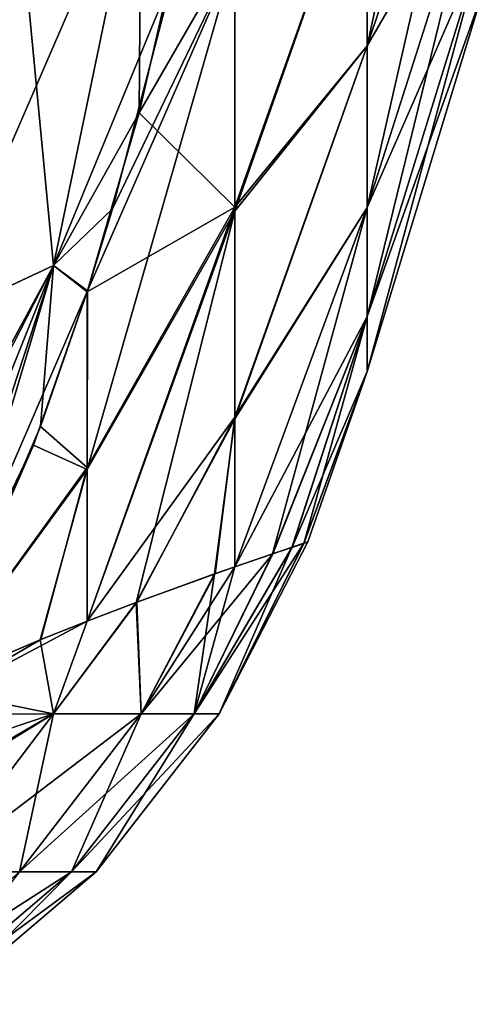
# Model space of a CAD drawing. Header units: millimetres. Extents: x -168 to 168, y -6 to 84.
# Tile 627 of 656: x 167.234 to 167.7, y 51.346 to 52.339. Entities that reach past the tile are written whole.
import ezdxf

# ---------------------------------------------------------------- set-up
doc = ezdxf.new("R2010")
doc.units = ezdxf.units.MM
doc.header["$LTSCALE"] = 65.185185
for name, color, linetype in [('655', 7, 'CONTINUOUS'), ('656', 7, 'CONTINUOUS'), ('657', 7, 'CONTINUOUS'), ('667', 7, 'CONTINUOUS'), ('757', 7, 'CONTINUOUS'), ('758', 7, 'CONTINUOUS'), ('759', 7, 'CONTINUOUS'), ('769', 7, 'CONTINUOUS')]:
    doc.layers.add(name, color=color, linetype=linetype)

msp = doc.modelspace()

# ---------------------------------------------------------------- linework, layer by layer
at = {"layer": '655', "linetype": 'CONTINUOUS'}
for points in [[(167.50825, 51.80659, 104.4844), (167.52025, 51.81062, 104.74074), (167.40945, 51.63869, 104.27162), (167.50825, 51.80659, 104.4844)], [(167.40945, 51.63869, 104.27162), (167.52025, 51.81062, 104.74074), (167.43467, 51.63869, 104.75738), (167.40945, 51.63869, 104.27162)], [(167.52426, 51.81196, 105.0023), (167.5201, 51.81057, 105.26387), (167.43467, 51.63869, 105.2426), (167.52426, 51.81196, 105.0023)], [(167.52025, 51.81062, 104.74074), (167.52426, 51.81196, 105.0023), (167.43467, 51.63869, 104.75738), (167.52025, 51.81062, 104.74074)], [(167.43467, 51.63869, 104.75738), (167.52426, 51.81196, 105.0023), (167.43467, 51.63869, 105.2426), (167.43467, 51.63869, 104.75738)], [(167.5201, 51.81057, 105.26387), (167.50797, 51.8065, 105.52006), (167.43467, 51.63869, 105.2426), (167.5201, 51.81057, 105.26387)], [(167.45046, 51.78683, 103.91398), (167.48886, 51.80004, 104.23814), (167.35624, 51.63869, 103.78408), (167.45046, 51.78683, 103.91398)], [(167.35624, 51.63869, 103.78408), (167.48886, 51.80004, 104.23814), (167.40945, 51.63869, 104.27162), (167.35624, 51.63869, 103.78408)], [(167.48886, 51.80004, 104.23814), (167.50825, 51.80659, 104.4844), (167.40945, 51.63869, 104.27162), (167.48886, 51.80004, 104.23814)], [(167.43467, 51.63869, 105.2426), (167.50797, 51.8065, 105.52006), (167.40946, 51.63869, 105.72837), (167.43467, 51.63869, 105.2426)], [(167.50797, 51.8065, 105.52006), (167.48845, 51.7999, 105.76619), (167.40946, 51.63869, 105.72837), (167.50797, 51.8065, 105.52006)], [(167.48845, 51.7999, 105.76619), (167.45047, 51.78684, 106.08596), (167.40946, 51.63869, 105.72837), (167.48845, 51.7999, 105.76619)], [(167.43021, 51.77974, 106.2177), (167.35101, 51.75097, 106.60842), (167.35624, 51.63869, 106.21591), (167.43021, 51.77974, 106.2177)], [(167.35167, 51.75122, 103.39427), (167.43083, 51.77995, 103.78605), (167.35624, 51.63869, 103.78408), (167.35167, 51.75122, 103.39427)], [(167.43083, 51.77995, 103.78605), (167.45046, 51.78683, 103.91398), (167.35624, 51.63869, 103.78408), (167.43083, 51.77995, 103.78605)], [(167.40946, 51.63869, 105.72837), (167.43021, 51.77974, 106.2177), (167.35624, 51.63869, 106.21591), (167.40946, 51.63869, 105.72837)], [(167.45047, 51.78684, 106.08596), (167.43021, 51.77974, 106.2177), (167.40946, 51.63869, 105.72837), (167.45047, 51.78684, 106.08596)], [(167.30157, 51.73206, 103.20814), (167.35167, 51.75122, 103.39427), (167.26787, 51.63869, 103.29261), (167.30157, 51.73206, 103.20814)], [(167.26787, 51.63869, 103.29261), (167.35167, 51.75122, 103.39427), (167.35624, 51.63869, 103.78408), (167.26787, 51.63869, 103.29261)], [(167.35101, 51.75097, 106.60842), (167.30156, 51.73206, 106.79189), (167.26787, 51.63869, 106.70739), (167.35101, 51.75097, 106.60842)], [(167.35624, 51.63869, 106.21591), (167.35101, 51.75097, 106.60842), (167.26787, 51.63869, 106.70739), (167.35624, 51.63869, 106.21591)], [(167.25482, 51.71346, 103.06222), (167.30157, 51.73206, 103.20814), (167.12531, 51.6384, 102.79089), (167.25482, 51.71346, 103.06222)], [(167.12531, 51.6384, 102.79089), (167.30157, 51.73206, 103.20814), (167.26787, 51.63869, 103.29261), (167.12531, 51.6384, 102.79089)], [(167.30156, 51.73206, 106.79189), (167.25429, 51.71323, 106.93928), (167.26787, 51.63869, 106.70739), (167.30156, 51.73206, 106.79189)], [(167.14024, 51.66453, 102.78559), (167.25482, 51.71346, 103.06222), (167.12531, 51.6384, 102.79089), (167.14024, 51.66453, 102.78559)], [(167.25429, 51.71323, 106.93928), (167.14024, 51.66453, 107.21441), (167.26787, 51.63869, 106.70739), (167.25429, 51.71323, 106.93928)], [(167.26787, 51.63869, 106.70739), (167.14024, 51.66453, 107.21441), (167.12531, 51.63838, 107.20905), (167.26787, 51.63869, 106.70739)], [(167.26787, 51.63869, 103.29261), (167.14686, 51.47932, 103.3196), (167.00876, 51.47924, 102.83284), (167.26787, 51.63869, 103.29261)], [(167.26787, 51.63869, 103.29261), (167.00876, 51.47924, 102.83284), (167.02441, 51.49708, 102.82723), (167.26787, 51.63869, 103.29261)], [(167.26787, 51.63869, 103.29261), (167.02441, 51.49708, 102.82723), (167.08635, 51.57753, 102.80489), (167.26787, 51.63869, 103.29261)], [(167.12531, 51.6384, 102.79089), (167.26787, 51.63869, 103.29261), (167.08635, 51.57753, 102.80489), (167.12531, 51.6384, 102.79089)], [(167.26787, 51.63869, 106.70739), (167.12531, 51.63838, 107.20905), (167.14687, 51.47932, 106.6804), (167.26787, 51.63869, 106.70739)], [(167.35624, 51.63869, 103.78408), (167.23348, 51.47932, 103.80141), (167.14686, 51.47932, 103.3196), (167.35624, 51.63869, 103.78408)], [(167.26787, 51.63869, 103.29261), (167.35624, 51.63869, 103.78408), (167.14686, 51.47932, 103.3196), (167.26787, 51.63869, 103.29261)], [(167.26787, 51.63869, 106.70739), (167.14687, 51.47932, 106.6804), (167.23348, 51.47932, 106.19858), (167.26787, 51.63869, 106.70739)], [(167.35624, 51.63869, 103.78408), (167.40945, 51.63869, 104.27162), (167.23348, 51.47932, 103.80141), (167.35624, 51.63869, 103.78408)], [(167.40945, 51.63869, 104.27162), (167.28586, 51.47932, 104.2814), (167.23348, 51.47932, 103.80141), (167.40945, 51.63869, 104.27162)], [(167.35624, 51.63869, 106.21591), (167.26787, 51.63869, 106.70739), (167.23348, 51.47932, 106.19858), (167.35624, 51.63869, 106.21591)], [(167.35624, 51.63869, 106.21591), (167.23348, 51.47932, 106.19858), (167.28586, 51.47932, 105.71859), (167.35624, 51.63869, 106.21591)], [(167.40945, 51.63869, 104.27162), (167.43467, 51.63869, 104.75738), (167.28586, 51.47932, 104.2814), (167.40945, 51.63869, 104.27162)], [(167.43467, 51.63869, 104.75738), (167.31073, 51.47932, 104.76055), (167.28586, 51.47932, 104.2814), (167.43467, 51.63869, 104.75738)], [(167.40946, 51.63869, 105.72837), (167.35624, 51.63869, 106.21591), (167.28586, 51.47932, 105.71859), (167.40946, 51.63869, 105.72837)], [(167.40946, 51.63869, 105.72837), (167.28586, 51.47932, 105.71859), (167.31073, 51.47932, 105.23944), (167.40946, 51.63869, 105.72837)], [(167.43467, 51.63869, 104.75738), (167.43467, 51.63869, 105.2426), (167.31073, 51.47932, 104.76055), (167.43467, 51.63869, 104.75738)], [(167.43467, 51.63869, 105.2426), (167.40946, 51.63869, 105.72837), (167.31073, 51.47932, 105.23944), (167.43467, 51.63869, 105.2426)], [(167.43467, 51.63869, 105.2426), (167.31073, 51.47932, 105.23944), (167.31073, 51.47932, 104.76055), (167.43467, 51.63869, 105.2426)], [(167.28586, 51.47932, 104.2814), (167.07801, 51.34565, 103.82337), (167.23348, 51.47932, 103.80141), (167.28586, 51.47932, 104.2814)], [(167.12934, 51.34565, 104.29378), (167.07801, 51.34565, 103.82337), (167.28586, 51.47932, 104.2814), (167.12934, 51.34565, 104.29378)], [(167.23348, 51.47932, 106.19858), (167.12934, 51.34565, 105.70621), (167.28586, 51.47932, 105.71859), (167.23348, 51.47932, 106.19858)], [(167.12934, 51.34565, 105.70621), (167.15377, 51.34565, 105.23543), (167.28586, 51.47932, 105.71859), (167.12934, 51.34565, 105.70621)], [(167.31073, 51.47932, 104.76055), (167.12934, 51.34565, 104.29378), (167.28586, 51.47932, 104.2814), (167.31073, 51.47932, 104.76055)], [(167.15377, 51.34565, 104.76456), (167.12934, 51.34565, 104.29378), (167.31073, 51.47932, 104.76055), (167.15377, 51.34565, 104.76456)], [(167.28586, 51.47932, 105.71859), (167.15377, 51.34565, 105.23543), (167.31073, 51.47932, 105.23944), (167.28586, 51.47932, 105.71859)], [(167.15377, 51.34565, 105.23543), (167.15377, 51.34565, 104.76456), (167.31073, 51.47932, 105.23944), (167.15377, 51.34565, 105.23543)], [(167.31073, 51.47932, 105.23944), (167.15377, 51.34565, 104.76456), (167.31073, 51.47932, 104.76055), (167.31073, 51.47932, 105.23944)]]:
    msp.add_3dface(points, dxfattribs=at)
at = {"layer": '656', "linetype": 'CONTINUOUS'}
for points in [[(167.58405, 52.52541, 106.88773), (167.58405, 52.31227, 106.50003), (167.70014, 52.84794, 106.68305), (167.58405, 52.52541, 106.88773)], [(167.70014, 52.84794, 106.68305), (167.58405, 52.31227, 106.50003), (167.70014, 52.65791, 106.33738), (167.70014, 52.84794, 106.68305)], [(167.70014, 52.65791, 106.33738), (167.58405, 52.1494, 106.08867), (167.70014, 52.51271, 105.97063), (167.70014, 52.65791, 106.33738)], [(167.58405, 52.31227, 106.50003), (167.58405, 52.1494, 106.08867), (167.70014, 52.65791, 106.33738), (167.58405, 52.31227, 106.50003)], [(167.58405, 52.31227, 103.49997), (167.58405, 52.52541, 103.11227), (167.70014, 52.65791, 103.66262), (167.58405, 52.31227, 103.49997)], [(167.70014, 52.51271, 104.02937), (167.58405, 52.31227, 103.49997), (167.70014, 52.65791, 103.66262), (167.70014, 52.51271, 104.02937)], [(167.42087, 52.53616, 102.41143), (167.45047, 52.41209, 102.6693), (167.35417, 52.24474, 102.5515), (167.42087, 52.53616, 102.41143)], [(167.45047, 52.14975, 103.06527), (167.45047, 52.41209, 102.6693), (167.58405, 52.52541, 103.11227), (167.45047, 52.14975, 103.06527)], [(167.58405, 52.31227, 103.49997), (167.45047, 52.14975, 103.06527), (167.58405, 52.52541, 103.11227), (167.58405, 52.31227, 103.49997)], [(167.45047, 52.4046, 107.32075), (167.45047, 52.14556, 106.92745), (167.58405, 52.52541, 106.88773), (167.45047, 52.4046, 107.32075)], [(167.58405, 52.52541, 106.88773), (167.45047, 52.14556, 106.92745), (167.58405, 52.31227, 106.50003), (167.58405, 52.52541, 106.88773)], [(167.70014, 52.51271, 105.97063), (167.58405, 52.03938, 105.66015), (167.70014, 52.41461, 105.58857), (167.70014, 52.51271, 105.97063)], [(167.58405, 52.1494, 106.08867), (167.58405, 52.03938, 105.66015), (167.70014, 52.51271, 105.97063), (167.58405, 52.1494, 106.08867)], [(167.58405, 52.1494, 103.91133), (167.58405, 52.31227, 103.49997), (167.70014, 52.51271, 104.02937), (167.58405, 52.1494, 103.91133)], [(167.70014, 52.41461, 104.41143), (167.58405, 52.1494, 103.91133), (167.70014, 52.51271, 104.02937), (167.70014, 52.41461, 104.41143)], [(167.70014, 52.36517, 104.80277), (167.58405, 52.03938, 104.33985), (167.70014, 52.41461, 104.41143), (167.70014, 52.36517, 104.80277)], [(167.58405, 52.03938, 104.33985), (167.58405, 52.1494, 103.91133), (167.70014, 52.41461, 104.41143), (167.58405, 52.03938, 104.33985)], [(167.70014, 52.41461, 105.58857), (167.58405, 51.98393, 105.22121), (167.70014, 52.36517, 105.19723), (167.70014, 52.41461, 105.58857)], [(167.58405, 52.03938, 105.66015), (167.58405, 51.98393, 105.22121), (167.70014, 52.41461, 105.58857), (167.58405, 52.03938, 105.66015)], [(167.45047, 52.14556, 106.92745), (167.45047, 52.4046, 107.32075), (167.30155, 51.88512, 107.08348), (167.45047, 52.14556, 106.92745)], [(167.45047, 52.4046, 107.32075), (167.30194, 52.06529, 107.36752), (167.30155, 51.88512, 107.08348), (167.45047, 52.4046, 107.32075)], [(167.30194, 52.06529, 107.36752), (167.45047, 52.4046, 107.32075), (167.32722, 52.14807, 107.40431), (167.30194, 52.06529, 107.36752)], [(167.32722, 52.14807, 107.40431), (167.45047, 52.4046, 107.32075), (167.38929, 52.38639, 107.51491), (167.32722, 52.14807, 107.40431)], [(167.45047, 52.41209, 102.6693), (167.45047, 52.14975, 103.06527), (167.35417, 52.24474, 102.5515), (167.45047, 52.41209, 102.6693)], [(167.70014, 52.36517, 105.19723), (167.58405, 51.98393, 104.77879), (167.70014, 52.36517, 104.80277), (167.70014, 52.36517, 105.19723)], [(167.58405, 51.98393, 104.77879), (167.58405, 52.03938, 104.33985), (167.70014, 52.36517, 104.80277), (167.58405, 51.98393, 104.77879)], [(167.58405, 51.98393, 105.22121), (167.58405, 51.98393, 104.77879), (167.70014, 52.36517, 105.19723), (167.58405, 51.98393, 105.22121)], [(167.45047, 51.93791, 103.4904), (167.45047, 52.14975, 103.06527), (167.58405, 52.31227, 103.49997), (167.45047, 51.93791, 103.4904)], [(167.58405, 52.1494, 103.91133), (167.45047, 51.93791, 103.4904), (167.58405, 52.31227, 103.49997), (167.58405, 52.1494, 103.91133)], [(167.45047, 52.14556, 106.92745), (167.45047, 51.93622, 106.50559), (167.58405, 52.31227, 106.50003), (167.45047, 52.14556, 106.92745)], [(167.58405, 52.31227, 106.50003), (167.45047, 51.93622, 106.50559), (167.58405, 52.1494, 106.08867), (167.58405, 52.31227, 106.50003)], [(167.35417, 52.24474, 102.5515), (167.45047, 52.14975, 103.06527), (167.30159, 52.0643, 102.63278), (167.35417, 52.24474, 102.5515)], [(167.30159, 52.0643, 102.63278), (167.45047, 52.14975, 103.06527), (167.30155, 51.88706, 102.91316), (167.30159, 52.0643, 102.63278)], [(167.45047, 52.14975, 103.06527), (167.30157, 51.73206, 103.20814), (167.30155, 51.88706, 102.91316), (167.45047, 52.14975, 103.06527)], [(167.30157, 51.73206, 103.20814), (167.45047, 52.14975, 103.06527), (167.45047, 51.93791, 103.4904), (167.30157, 51.73206, 103.20814)], [(167.58405, 52.03938, 104.33985), (167.45046, 51.78683, 103.91398), (167.58405, 52.1494, 103.91133), (167.58405, 52.03938, 104.33985)], [(167.45046, 51.78683, 103.91398), (167.45047, 51.93791, 103.4904), (167.58405, 52.1494, 103.91133), (167.45046, 51.78683, 103.91398)], [(167.45047, 51.78684, 106.08596), (167.48845, 51.7999, 105.76619), (167.58405, 52.1494, 106.08867), (167.45047, 51.78684, 106.08596)], [(167.45047, 51.93622, 106.50559), (167.45047, 51.78684, 106.08596), (167.58405, 52.1494, 106.08867), (167.45047, 51.93622, 106.50559)], [(167.58405, 52.1494, 106.08867), (167.48845, 51.7999, 105.76619), (167.58405, 52.03938, 105.66015), (167.58405, 52.1494, 106.08867)], [(167.30156, 51.73206, 106.79189), (167.45047, 52.14556, 106.92745), (167.30155, 51.88512, 107.08348), (167.30156, 51.73206, 106.79189)], [(167.30156, 51.73206, 106.79189), (167.35101, 51.75097, 106.60842), (167.45047, 52.14556, 106.92745), (167.30156, 51.73206, 106.79189)], [(167.35101, 51.75097, 106.60842), (167.45047, 51.93622, 106.50559), (167.45047, 52.14556, 106.92745), (167.35101, 51.75097, 106.60842)], [(167.30194, 52.06529, 107.36752), (167.24768, 51.9095, 107.30266), (167.30155, 51.88512, 107.08348), (167.30194, 52.06529, 107.36752)], [(167.30159, 52.0643, 102.63278), (167.30155, 51.88706, 102.91316), (167.25461, 51.92846, 102.68923), (167.30159, 52.0643, 102.63278)], [(167.48886, 51.80004, 104.23814), (167.45046, 51.78683, 103.91398), (167.58405, 52.03938, 104.33985), (167.48886, 51.80004, 104.23814)], [(167.48845, 51.7999, 105.76619), (167.50797, 51.8065, 105.52006), (167.58405, 52.03938, 105.66015), (167.48845, 51.7999, 105.76619)], [(167.50825, 51.80659, 104.4844), (167.48886, 51.80004, 104.23814), (167.58405, 52.03938, 104.33985), (167.50825, 51.80659, 104.4844)], [(167.50797, 51.8065, 105.52006), (167.5201, 51.81057, 105.26387), (167.58405, 52.03938, 105.66015), (167.50797, 51.8065, 105.52006)], [(167.58405, 51.98393, 104.77879), (167.50825, 51.80659, 104.4844), (167.58405, 52.03938, 104.33985), (167.58405, 51.98393, 104.77879)], [(167.58405, 52.03938, 105.66015), (167.5201, 51.81057, 105.26387), (167.58405, 51.98393, 105.22121), (167.58405, 52.03938, 105.66015)], [(167.52025, 51.81062, 104.74074), (167.50825, 51.80659, 104.4844), (167.58405, 51.98393, 104.77879), (167.52025, 51.81062, 104.74074)], [(167.5201, 51.81057, 105.26387), (167.52426, 51.81196, 105.0023), (167.58405, 51.98393, 105.22121), (167.5201, 51.81057, 105.26387)], [(167.52426, 51.81196, 105.0023), (167.52025, 51.81062, 104.74074), (167.58405, 51.98393, 104.77879), (167.52426, 51.81196, 105.0023)], [(167.58405, 51.98393, 105.22121), (167.52426, 51.81196, 105.0023), (167.58405, 51.98393, 104.77879), (167.58405, 51.98393, 105.22121)], [(167.35167, 51.75122, 103.39427), (167.30157, 51.73206, 103.20814), (167.45047, 51.93791, 103.4904), (167.35167, 51.75122, 103.39427)], [(167.43083, 51.77995, 103.78605), (167.35167, 51.75122, 103.39427), (167.45047, 51.93791, 103.4904), (167.43083, 51.77995, 103.78605)], [(167.45046, 51.78683, 103.91398), (167.43083, 51.77995, 103.78605), (167.45047, 51.93791, 103.4904), (167.45046, 51.78683, 103.91398)], [(167.30155, 51.88706, 102.91316), (167.14024, 51.66453, 102.78559), (167.25461, 51.92846, 102.68923), (167.30155, 51.88706, 102.91316)], [(167.35101, 51.75097, 106.60842), (167.43021, 51.77974, 106.2177), (167.45047, 51.93622, 106.50559), (167.35101, 51.75097, 106.60842)], [(167.43021, 51.77974, 106.2177), (167.45047, 51.78684, 106.08596), (167.45047, 51.93622, 106.50559), (167.43021, 51.77974, 106.2177)], [(167.24768, 51.9095, 107.30266), (167.14024, 51.66453, 107.21441), (167.30155, 51.88512, 107.08348), (167.24768, 51.9095, 107.30266)], [(167.25482, 51.71346, 103.06222), (167.14024, 51.66453, 102.78559), (167.30155, 51.88706, 102.91316), (167.25482, 51.71346, 103.06222)], [(167.14024, 51.66453, 107.21441), (167.25429, 51.71323, 106.93928), (167.30155, 51.88512, 107.08348), (167.14024, 51.66453, 107.21441)], [(167.25429, 51.71323, 106.93928), (167.30156, 51.73206, 106.79189), (167.30155, 51.88512, 107.08348), (167.25429, 51.71323, 106.93928)], [(167.30157, 51.73206, 103.20814), (167.25482, 51.71346, 103.06222), (167.30155, 51.88706, 102.91316), (167.30157, 51.73206, 103.20814)]]:
    msp.add_3dface(points, dxfattribs=at)
at = {"layer": '657', "linetype": 'CONTINUOUS'}
for points in [[(167.42087, 52.53616, 102.41143), (167.35417, 52.24474, 102.5515), (167.35624, 52.51632, 102.26397), (167.42087, 52.53616, 102.41143)], [(167.26787, 52.0907, 102.50971), (167.23348, 52.45165, 102.11728), (167.35624, 52.51632, 102.26397), (167.26787, 52.0907, 102.50971)], [(167.35417, 52.24474, 102.5515), (167.26787, 52.0907, 102.50971), (167.35624, 52.51632, 102.26397), (167.35417, 52.24474, 102.5515)], [(167.14687, 52.03439, 102.35819), (167.23348, 52.45165, 102.11728), (167.26787, 52.0907, 102.50971), (167.14687, 52.03439, 102.35819)], [(167.35417, 52.24474, 102.5515), (167.30159, 52.0643, 102.63278), (167.26787, 52.0907, 102.50971), (167.35417, 52.24474, 102.5515)], [(167.14024, 51.66453, 102.78559), (167.12531, 51.6561, 102.76026), (167.26787, 52.0907, 102.50971), (167.14024, 51.66453, 102.78559)], [(167.12531, 51.6561, 102.76026), (167.14687, 52.03439, 102.35819), (167.26787, 52.0907, 102.50971), (167.12531, 51.6561, 102.76026)], [(167.25461, 51.92846, 102.68923), (167.14024, 51.66453, 102.78559), (167.26787, 52.0907, 102.50971), (167.25461, 51.92846, 102.68923)], [(167.30159, 52.0643, 102.63278), (167.25461, 51.92846, 102.68923), (167.26787, 52.0907, 102.50971), (167.30159, 52.0643, 102.63278)]]:
    msp.add_3dface(points, dxfattribs=at)
at = {"layer": '667', "linetype": 'CONTINUOUS'}
for points in [[(167.2679, 52.09072, 107.49024), (167.35627, 52.51635, 107.73598), (167.1469, 52.0344, 107.64177), (167.2679, 52.09072, 107.49024)], [(167.35627, 52.51635, 107.73598), (167.23351, 52.45167, 107.88268), (167.1469, 52.0344, 107.64177), (167.35627, 52.51635, 107.73598)], [(167.2679, 52.09072, 107.49024), (167.38929, 52.38639, 107.51491), (167.35627, 52.51635, 107.73598), (167.2679, 52.09072, 107.49024)], [(167.32722, 52.14807, 107.40431), (167.38929, 52.38639, 107.51491), (167.2679, 52.09072, 107.49024), (167.32722, 52.14807, 107.40431)], [(167.30194, 52.06529, 107.36752), (167.32722, 52.14807, 107.40431), (167.2679, 52.09072, 107.49024), (167.30194, 52.06529, 107.36752)], [(167.2679, 52.09072, 107.49024), (167.1469, 52.0344, 107.64177), (167.00879, 51.61281, 107.39846), (167.2679, 52.09072, 107.49024)], [(167.2679, 52.09072, 107.49024), (167.00879, 51.61281, 107.39846), (167.0244, 51.61687, 107.38025), (167.2679, 52.09072, 107.49024)], [(167.2679, 52.09072, 107.49024), (167.0244, 51.61687, 107.38025), (167.08635, 51.63774, 107.29941), (167.2679, 52.09072, 107.49024)], [(167.12534, 51.65607, 107.23963), (167.2679, 52.09072, 107.49024), (167.08635, 51.63774, 107.29941), (167.12534, 51.65607, 107.23963)], [(167.12534, 51.65607, 107.23963), (167.30194, 52.06529, 107.36752), (167.2679, 52.09072, 107.49024), (167.12534, 51.65607, 107.23963)], [(167.24768, 51.9095, 107.30266), (167.30194, 52.06529, 107.36752), (167.12534, 51.65607, 107.23963), (167.24768, 51.9095, 107.30266)], [(167.14024, 51.66453, 107.21441), (167.24768, 51.9095, 107.30266), (167.12534, 51.65607, 107.23963), (167.14024, 51.66453, 107.21441)]]:
    msp.add_3dface(points, dxfattribs=at)
at = {"layer": '757', "linetype": 'CONTINUOUS'}
for points in [[(167.50825, 51.80659, -105.5156), (167.52025, 51.81062, -105.25926), (167.40945, 51.63869, -105.72838), (167.50825, 51.80659, -105.5156)], [(167.40945, 51.63869, -105.72838), (167.52025, 51.81062, -105.25926), (167.43467, 51.63869, -105.24262), (167.40945, 51.63869, -105.72838)], [(167.52426, 51.81196, -104.9977), (167.5201, 51.81057, -104.73613), (167.43467, 51.63869, -104.7574), (167.52426, 51.81196, -104.9977)], [(167.52025, 51.81062, -105.25926), (167.52426, 51.81196, -104.9977), (167.43467, 51.63869, -105.24262), (167.52025, 51.81062, -105.25926)], [(167.43467, 51.63869, -105.24262), (167.52426, 51.81196, -104.9977), (167.43467, 51.63869, -104.7574), (167.43467, 51.63869, -105.24262)], [(167.5201, 51.81057, -104.73613), (167.50797, 51.8065, -104.47994), (167.43467, 51.63869, -104.7574), (167.5201, 51.81057, -104.73613)], [(167.45046, 51.78683, -106.08602), (167.48886, 51.80004, -105.76186), (167.35624, 51.63869, -106.21592), (167.45046, 51.78683, -106.08602)], [(167.35624, 51.63869, -106.21592), (167.48886, 51.80004, -105.76186), (167.40945, 51.63869, -105.72838), (167.35624, 51.63869, -106.21592)], [(167.48886, 51.80004, -105.76186), (167.50825, 51.80659, -105.5156), (167.40945, 51.63869, -105.72838), (167.48886, 51.80004, -105.76186)], [(167.43467, 51.63869, -104.7574), (167.50797, 51.8065, -104.47994), (167.40946, 51.63869, -104.27163), (167.43467, 51.63869, -104.7574)], [(167.50797, 51.8065, -104.47994), (167.48845, 51.7999, -104.23381), (167.40946, 51.63869, -104.27163), (167.50797, 51.8065, -104.47994)], [(167.48845, 51.7999, -104.23381), (167.45047, 51.78684, -103.91404), (167.40946, 51.63869, -104.27163), (167.48845, 51.7999, -104.23381)], [(167.43021, 51.77974, -103.7823), (167.35101, 51.75097, -103.39158), (167.35624, 51.63869, -103.78409), (167.43021, 51.77974, -103.7823)], [(167.35167, 51.75122, -106.60573), (167.43083, 51.77995, -106.21395), (167.35624, 51.63869, -106.21592), (167.35167, 51.75122, -106.60573)], [(167.43083, 51.77995, -106.21395), (167.45046, 51.78683, -106.08602), (167.35624, 51.63869, -106.21592), (167.43083, 51.77995, -106.21395)], [(167.40946, 51.63869, -104.27163), (167.43021, 51.77974, -103.7823), (167.35624, 51.63869, -103.78409), (167.40946, 51.63869, -104.27163)], [(167.45047, 51.78684, -103.91404), (167.43021, 51.77974, -103.7823), (167.40946, 51.63869, -104.27163), (167.45047, 51.78684, -103.91404)], [(167.30157, 51.73206, -106.79186), (167.35167, 51.75122, -106.60573), (167.26787, 51.63869, -106.70739), (167.30157, 51.73206, -106.79186)], [(167.26787, 51.63869, -106.70739), (167.35167, 51.75122, -106.60573), (167.35624, 51.63869, -106.21592), (167.26787, 51.63869, -106.70739)], [(167.35101, 51.75097, -103.39158), (167.30156, 51.73206, -103.20811), (167.26787, 51.63869, -103.29261), (167.35101, 51.75097, -103.39158)], [(167.35624, 51.63869, -103.78409), (167.35101, 51.75097, -103.39158), (167.26787, 51.63869, -103.29261), (167.35624, 51.63869, -103.78409)], [(167.25482, 51.71346, -106.93778), (167.30157, 51.73206, -106.79186), (167.12531, 51.6384, -107.20911), (167.25482, 51.71346, -106.93778)], [(167.12531, 51.6384, -107.20911), (167.30157, 51.73206, -106.79186), (167.26787, 51.63869, -106.70739), (167.12531, 51.6384, -107.20911)], [(167.30156, 51.73206, -103.20811), (167.25429, 51.71323, -103.06072), (167.26787, 51.63869, -103.29261), (167.30156, 51.73206, -103.20811)], [(167.14024, 51.66453, -107.21441), (167.25482, 51.71346, -106.93778), (167.12531, 51.6384, -107.20911), (167.14024, 51.66453, -107.21441)], [(167.25429, 51.71323, -103.06072), (167.14024, 51.66453, -102.78559), (167.26787, 51.63869, -103.29261), (167.25429, 51.71323, -103.06072)], [(167.26787, 51.63869, -103.29261), (167.14024, 51.66453, -102.78559), (167.12531, 51.63838, -102.79095), (167.26787, 51.63869, -103.29261)], [(167.26787, 51.63869, -106.70739), (167.14686, 51.47932, -106.6804), (167.00876, 51.47924, -107.16716), (167.26787, 51.63869, -106.70739)], [(167.26787, 51.63869, -106.70739), (167.00876, 51.47924, -107.16716), (167.02441, 51.49708, -107.17277), (167.26787, 51.63869, -106.70739)], [(167.26787, 51.63869, -106.70739), (167.02441, 51.49708, -107.17277), (167.08635, 51.57753, -107.19511), (167.26787, 51.63869, -106.70739)], [(167.12531, 51.6384, -107.20911), (167.26787, 51.63869, -106.70739), (167.08635, 51.57753, -107.19511), (167.12531, 51.6384, -107.20911)], [(167.26787, 51.63869, -103.29261), (167.12531, 51.63838, -102.79095), (167.14687, 51.47932, -103.3196), (167.26787, 51.63869, -103.29261)], [(167.35624, 51.63869, -106.21592), (167.23348, 51.47932, -106.19859), (167.14686, 51.47932, -106.6804), (167.35624, 51.63869, -106.21592)], [(167.26787, 51.63869, -106.70739), (167.35624, 51.63869, -106.21592), (167.14686, 51.47932, -106.6804), (167.26787, 51.63869, -106.70739)], [(167.26787, 51.63869, -103.29261), (167.14687, 51.47932, -103.3196), (167.23348, 51.47932, -103.80142), (167.26787, 51.63869, -103.29261)], [(167.35624, 51.63869, -106.21592), (167.40945, 51.63869, -105.72838), (167.23348, 51.47932, -106.19859), (167.35624, 51.63869, -106.21592)], [(167.40945, 51.63869, -105.72838), (167.28586, 51.47932, -105.7186), (167.23348, 51.47932, -106.19859), (167.40945, 51.63869, -105.72838)], [(167.35624, 51.63869, -103.78409), (167.26787, 51.63869, -103.29261), (167.23348, 51.47932, -103.80142), (167.35624, 51.63869, -103.78409)], [(167.35624, 51.63869, -103.78409), (167.23348, 51.47932, -103.80142), (167.28586, 51.47932, -104.28141), (167.35624, 51.63869, -103.78409)], [(167.40945, 51.63869, -105.72838), (167.43467, 51.63869, -105.24262), (167.28586, 51.47932, -105.7186), (167.40945, 51.63869, -105.72838)], [(167.43467, 51.63869, -105.24262), (167.31073, 51.47932, -105.23945), (167.28586, 51.47932, -105.7186), (167.43467, 51.63869, -105.24262)], [(167.40946, 51.63869, -104.27163), (167.35624, 51.63869, -103.78409), (167.28586, 51.47932, -104.28141), (167.40946, 51.63869, -104.27163)], [(167.40946, 51.63869, -104.27163), (167.28586, 51.47932, -104.28141), (167.31073, 51.47932, -104.76056), (167.40946, 51.63869, -104.27163)], [(167.43467, 51.63869, -105.24262), (167.43467, 51.63869, -104.7574), (167.31073, 51.47932, -105.23945), (167.43467, 51.63869, -105.24262)], [(167.43467, 51.63869, -104.7574), (167.40946, 51.63869, -104.27163), (167.31073, 51.47932, -104.76056), (167.43467, 51.63869, -104.7574)], [(167.43467, 51.63869, -104.7574), (167.31073, 51.47932, -104.76056), (167.31073, 51.47932, -105.23945), (167.43467, 51.63869, -104.7574)], [(167.28586, 51.47932, -105.7186), (167.07801, 51.34565, -106.17663), (167.23348, 51.47932, -106.19859), (167.28586, 51.47932, -105.7186)], [(167.12934, 51.34565, -105.70622), (167.07801, 51.34565, -106.17663), (167.28586, 51.47932, -105.7186), (167.12934, 51.34565, -105.70622)], [(167.23348, 51.47932, -103.80142), (167.12934, 51.34565, -104.29379), (167.28586, 51.47932, -104.28141), (167.23348, 51.47932, -103.80142)], [(167.12934, 51.34565, -104.29379), (167.15377, 51.34565, -104.76457), (167.28586, 51.47932, -104.28141), (167.12934, 51.34565, -104.29379)], [(167.31073, 51.47932, -105.23945), (167.12934, 51.34565, -105.70622), (167.28586, 51.47932, -105.7186), (167.31073, 51.47932, -105.23945)], [(167.15377, 51.34565, -105.23544), (167.12934, 51.34565, -105.70622), (167.31073, 51.47932, -105.23945), (167.15377, 51.34565, -105.23544)], [(167.28586, 51.47932, -104.28141), (167.15377, 51.34565, -104.76457), (167.31073, 51.47932, -104.76056), (167.28586, 51.47932, -104.28141)], [(167.15377, 51.34565, -104.76457), (167.15377, 51.34565, -105.23544), (167.31073, 51.47932, -104.76056), (167.15377, 51.34565, -104.76457)], [(167.31073, 51.47932, -104.76056), (167.15377, 51.34565, -105.23544), (167.31073, 51.47932, -105.23945), (167.31073, 51.47932, -104.76056)]]:
    msp.add_3dface(points, dxfattribs=at)
at = {"layer": '758', "linetype": 'CONTINUOUS'}
for points in [[(167.58405, 52.52541, -103.11227), (167.58405, 52.31227, -103.49997), (167.70014, 52.84794, -103.31695), (167.58405, 52.52541, -103.11227)], [(167.70014, 52.84794, -103.31695), (167.58405, 52.31227, -103.49997), (167.70014, 52.65791, -103.66262), (167.70014, 52.84794, -103.31695)], [(167.70014, 52.65791, -103.66262), (167.58405, 52.1494, -103.91133), (167.70014, 52.51271, -104.02937), (167.70014, 52.65791, -103.66262)], [(167.58405, 52.31227, -103.49997), (167.58405, 52.1494, -103.91133), (167.70014, 52.65791, -103.66262), (167.58405, 52.31227, -103.49997)], [(167.58405, 52.31227, -106.50003), (167.58405, 52.52541, -106.88773), (167.70014, 52.65791, -106.33738), (167.58405, 52.31227, -106.50003)], [(167.70014, 52.51271, -105.97063), (167.58405, 52.31227, -106.50003), (167.70014, 52.65791, -106.33738), (167.70014, 52.51271, -105.97063)], [(167.42087, 52.53616, -107.58857), (167.45047, 52.41209, -107.3307), (167.35417, 52.24474, -107.4485), (167.42087, 52.53616, -107.58857)], [(167.45047, 52.14975, -106.93473), (167.45047, 52.41209, -107.3307), (167.58405, 52.52541, -106.88773), (167.45047, 52.14975, -106.93473)], [(167.58405, 52.31227, -106.50003), (167.45047, 52.14975, -106.93473), (167.58405, 52.52541, -106.88773), (167.58405, 52.31227, -106.50003)], [(167.45047, 52.4046, -102.67925), (167.45047, 52.14556, -103.07255), (167.58405, 52.52541, -103.11227), (167.45047, 52.4046, -102.67925)], [(167.58405, 52.52541, -103.11227), (167.45047, 52.14556, -103.07255), (167.58405, 52.31227, -103.49997), (167.58405, 52.52541, -103.11227)], [(167.70014, 52.51271, -104.02937), (167.58405, 52.03938, -104.33985), (167.70014, 52.41461, -104.41143), (167.70014, 52.51271, -104.02937)], [(167.58405, 52.1494, -103.91133), (167.58405, 52.03938, -104.33985), (167.70014, 52.51271, -104.02937), (167.58405, 52.1494, -103.91133)], [(167.58405, 52.1494, -106.08867), (167.58405, 52.31227, -106.50003), (167.70014, 52.51271, -105.97063), (167.58405, 52.1494, -106.08867)], [(167.70014, 52.41461, -105.58857), (167.58405, 52.1494, -106.08867), (167.70014, 52.51271, -105.97063), (167.70014, 52.41461, -105.58857)], [(167.70014, 52.36517, -105.19723), (167.58405, 52.03938, -105.66015), (167.70014, 52.41461, -105.58857), (167.70014, 52.36517, -105.19723)], [(167.58405, 52.03938, -105.66015), (167.58405, 52.1494, -106.08867), (167.70014, 52.41461, -105.58857), (167.58405, 52.03938, -105.66015)], [(167.70014, 52.41461, -104.41143), (167.58405, 51.98393, -104.77879), (167.70014, 52.36517, -104.80277), (167.70014, 52.41461, -104.41143)], [(167.58405, 52.03938, -104.33985), (167.58405, 51.98393, -104.77879), (167.70014, 52.41461, -104.41143), (167.58405, 52.03938, -104.33985)], [(167.45047, 52.14556, -103.07255), (167.45047, 52.4046, -102.67925), (167.30155, 51.88512, -102.91652), (167.45047, 52.14556, -103.07255)], [(167.45047, 52.4046, -102.67925), (167.30194, 52.06529, -102.63248), (167.30155, 51.88512, -102.91652), (167.45047, 52.4046, -102.67925)], [(167.30194, 52.06529, -102.63248), (167.45047, 52.4046, -102.67925), (167.32722, 52.14807, -102.59569), (167.30194, 52.06529, -102.63248)], [(167.32722, 52.14807, -102.59569), (167.45047, 52.4046, -102.67925), (167.38929, 52.38639, -102.48509), (167.32722, 52.14807, -102.59569)], [(167.45047, 52.41209, -107.3307), (167.45047, 52.14975, -106.93473), (167.35417, 52.24474, -107.4485), (167.45047, 52.41209, -107.3307)], [(167.70014, 52.36517, -104.80277), (167.58405, 51.98393, -105.22121), (167.70014, 52.36517, -105.19723), (167.70014, 52.36517, -104.80277)], [(167.58405, 51.98393, -105.22121), (167.58405, 52.03938, -105.66015), (167.70014, 52.36517, -105.19723), (167.58405, 51.98393, -105.22121)], [(167.58405, 51.98393, -104.77879), (167.58405, 51.98393, -105.22121), (167.70014, 52.36517, -104.80277), (167.58405, 51.98393, -104.77879)], [(167.45047, 51.93791, -106.5096), (167.45047, 52.14975, -106.93473), (167.58405, 52.31227, -106.50003), (167.45047, 51.93791, -106.5096)], [(167.58405, 52.1494, -106.08867), (167.45047, 51.93791, -106.5096), (167.58405, 52.31227, -106.50003), (167.58405, 52.1494, -106.08867)], [(167.45047, 52.14556, -103.07255), (167.45047, 51.93622, -103.49441), (167.58405, 52.31227, -103.49997), (167.45047, 52.14556, -103.07255)], [(167.58405, 52.31227, -103.49997), (167.45047, 51.93622, -103.49441), (167.58405, 52.1494, -103.91133), (167.58405, 52.31227, -103.49997)], [(167.35417, 52.24474, -107.4485), (167.45047, 52.14975, -106.93473), (167.30159, 52.0643, -107.36722), (167.35417, 52.24474, -107.4485)], [(167.30159, 52.0643, -107.36722), (167.45047, 52.14975, -106.93473), (167.30155, 51.88706, -107.08684), (167.30159, 52.0643, -107.36722)], [(167.45047, 52.14975, -106.93473), (167.30157, 51.73206, -106.79186), (167.30155, 51.88706, -107.08684), (167.45047, 52.14975, -106.93473)], [(167.30157, 51.73206, -106.79186), (167.45047, 52.14975, -106.93473), (167.45047, 51.93791, -106.5096), (167.30157, 51.73206, -106.79186)], [(167.58405, 52.03938, -105.66015), (167.45046, 51.78683, -106.08602), (167.58405, 52.1494, -106.08867), (167.58405, 52.03938, -105.66015)], [(167.45046, 51.78683, -106.08602), (167.45047, 51.93791, -106.5096), (167.58405, 52.1494, -106.08867), (167.45046, 51.78683, -106.08602)], [(167.45047, 51.78684, -103.91404), (167.48845, 51.7999, -104.23381), (167.58405, 52.1494, -103.91133), (167.45047, 51.78684, -103.91404)], [(167.45047, 51.93622, -103.49441), (167.45047, 51.78684, -103.91404), (167.58405, 52.1494, -103.91133), (167.45047, 51.93622, -103.49441)], [(167.58405, 52.1494, -103.91133), (167.48845, 51.7999, -104.23381), (167.58405, 52.03938, -104.33985), (167.58405, 52.1494, -103.91133)], [(167.30156, 51.73206, -103.20811), (167.45047, 52.14556, -103.07255), (167.30155, 51.88512, -102.91652), (167.30156, 51.73206, -103.20811)], [(167.30156, 51.73206, -103.20811), (167.35101, 51.75097, -103.39158), (167.45047, 52.14556, -103.07255), (167.30156, 51.73206, -103.20811)], [(167.35101, 51.75097, -103.39158), (167.45047, 51.93622, -103.49441), (167.45047, 52.14556, -103.07255), (167.35101, 51.75097, -103.39158)], [(167.30194, 52.06529, -102.63248), (167.24768, 51.9095, -102.69734), (167.30155, 51.88512, -102.91652), (167.30194, 52.06529, -102.63248)], [(167.30159, 52.0643, -107.36722), (167.30155, 51.88706, -107.08684), (167.25461, 51.92846, -107.31077), (167.30159, 52.0643, -107.36722)], [(167.48886, 51.80004, -105.76186), (167.45046, 51.78683, -106.08602), (167.58405, 52.03938, -105.66015), (167.48886, 51.80004, -105.76186)], [(167.48845, 51.7999, -104.23381), (167.50797, 51.8065, -104.47994), (167.58405, 52.03938, -104.33985), (167.48845, 51.7999, -104.23381)], [(167.50825, 51.80659, -105.5156), (167.48886, 51.80004, -105.76186), (167.58405, 52.03938, -105.66015), (167.50825, 51.80659, -105.5156)], [(167.50797, 51.8065, -104.47994), (167.5201, 51.81057, -104.73613), (167.58405, 52.03938, -104.33985), (167.50797, 51.8065, -104.47994)], [(167.58405, 51.98393, -105.22121), (167.50825, 51.80659, -105.5156), (167.58405, 52.03938, -105.66015), (167.58405, 51.98393, -105.22121)], [(167.58405, 52.03938, -104.33985), (167.5201, 51.81057, -104.73613), (167.58405, 51.98393, -104.77879), (167.58405, 52.03938, -104.33985)], [(167.52025, 51.81062, -105.25926), (167.50825, 51.80659, -105.5156), (167.58405, 51.98393, -105.22121), (167.52025, 51.81062, -105.25926)], [(167.5201, 51.81057, -104.73613), (167.52426, 51.81196, -104.9977), (167.58405, 51.98393, -104.77879), (167.5201, 51.81057, -104.73613)], [(167.52426, 51.81196, -104.9977), (167.52025, 51.81062, -105.25926), (167.58405, 51.98393, -105.22121), (167.52426, 51.81196, -104.9977)], [(167.58405, 51.98393, -104.77879), (167.52426, 51.81196, -104.9977), (167.58405, 51.98393, -105.22121), (167.58405, 51.98393, -104.77879)], [(167.35167, 51.75122, -106.60573), (167.30157, 51.73206, -106.79186), (167.45047, 51.93791, -106.5096), (167.35167, 51.75122, -106.60573)], [(167.43083, 51.77995, -106.21395), (167.35167, 51.75122, -106.60573), (167.45047, 51.93791, -106.5096), (167.43083, 51.77995, -106.21395)], [(167.45046, 51.78683, -106.08602), (167.43083, 51.77995, -106.21395), (167.45047, 51.93791, -106.5096), (167.45046, 51.78683, -106.08602)], [(167.30155, 51.88706, -107.08684), (167.14024, 51.66453, -107.21441), (167.25461, 51.92846, -107.31077), (167.30155, 51.88706, -107.08684)], [(167.35101, 51.75097, -103.39158), (167.43021, 51.77974, -103.7823), (167.45047, 51.93622, -103.49441), (167.35101, 51.75097, -103.39158)], [(167.43021, 51.77974, -103.7823), (167.45047, 51.78684, -103.91404), (167.45047, 51.93622, -103.49441), (167.43021, 51.77974, -103.7823)], [(167.24768, 51.9095, -102.69734), (167.14024, 51.66453, -102.78559), (167.30155, 51.88512, -102.91652), (167.24768, 51.9095, -102.69734)], [(167.25482, 51.71346, -106.93778), (167.14024, 51.66453, -107.21441), (167.30155, 51.88706, -107.08684), (167.25482, 51.71346, -106.93778)], [(167.14024, 51.66453, -102.78559), (167.25429, 51.71323, -103.06072), (167.30155, 51.88512, -102.91652), (167.14024, 51.66453, -102.78559)], [(167.25429, 51.71323, -103.06072), (167.30156, 51.73206, -103.20811), (167.30155, 51.88512, -102.91652), (167.25429, 51.71323, -103.06072)], [(167.30157, 51.73206, -106.79186), (167.25482, 51.71346, -106.93778), (167.30155, 51.88706, -107.08684), (167.30157, 51.73206, -106.79186)]]:
    msp.add_3dface(points, dxfattribs=at)
at = {"layer": '759', "linetype": 'CONTINUOUS'}
for points in [[(167.42087, 52.53616, -107.58857), (167.35417, 52.24474, -107.4485), (167.35624, 52.51632, -107.73603), (167.42087, 52.53616, -107.58857)], [(167.26787, 52.0907, -107.49029), (167.23348, 52.45165, -107.88272), (167.35624, 52.51632, -107.73603), (167.26787, 52.0907, -107.49029)], [(167.35417, 52.24474, -107.4485), (167.26787, 52.0907, -107.49029), (167.35624, 52.51632, -107.73603), (167.35417, 52.24474, -107.4485)], [(167.14687, 52.03439, -107.64181), (167.23348, 52.45165, -107.88272), (167.26787, 52.0907, -107.49029), (167.14687, 52.03439, -107.64181)], [(167.35417, 52.24474, -107.4485), (167.30159, 52.0643, -107.36722), (167.26787, 52.0907, -107.49029), (167.35417, 52.24474, -107.4485)], [(167.14024, 51.66453, -107.21441), (167.12531, 51.6561, -107.23974), (167.26787, 52.0907, -107.49029), (167.14024, 51.66453, -107.21441)], [(167.12531, 51.6561, -107.23974), (167.14687, 52.03439, -107.64181), (167.26787, 52.0907, -107.49029), (167.12531, 51.6561, -107.23974)], [(167.25461, 51.92846, -107.31077), (167.14024, 51.66453, -107.21441), (167.26787, 52.0907, -107.49029), (167.25461, 51.92846, -107.31077)], [(167.30159, 52.0643, -107.36722), (167.25461, 51.92846, -107.31077), (167.26787, 52.0907, -107.49029), (167.30159, 52.0643, -107.36722)]]:
    msp.add_3dface(points, dxfattribs=at)
at = {"layer": '769', "linetype": 'CONTINUOUS'}
for points in [[(167.2679, 52.09072, -102.50976), (167.35627, 52.51635, -102.26402), (167.1469, 52.0344, -102.35823), (167.2679, 52.09072, -102.50976)], [(167.35627, 52.51635, -102.26402), (167.23351, 52.45167, -102.11732), (167.1469, 52.0344, -102.35823), (167.35627, 52.51635, -102.26402)], [(167.2679, 52.09072, -102.50976), (167.38929, 52.38639, -102.48509), (167.35627, 52.51635, -102.26402), (167.2679, 52.09072, -102.50976)], [(167.32722, 52.14807, -102.59569), (167.38929, 52.38639, -102.48509), (167.2679, 52.09072, -102.50976), (167.32722, 52.14807, -102.59569)], [(167.30194, 52.06529, -102.63248), (167.32722, 52.14807, -102.59569), (167.2679, 52.09072, -102.50976), (167.30194, 52.06529, -102.63248)], [(167.2679, 52.09072, -102.50976), (167.1469, 52.0344, -102.35823), (167.00879, 51.61281, -102.60154), (167.2679, 52.09072, -102.50976)], [(167.2679, 52.09072, -102.50976), (167.00879, 51.61281, -102.60154), (167.0244, 51.61687, -102.61975), (167.2679, 52.09072, -102.50976)], [(167.2679, 52.09072, -102.50976), (167.0244, 51.61687, -102.61975), (167.08635, 51.63774, -102.70059), (167.2679, 52.09072, -102.50976)], [(167.12534, 51.65607, -102.76037), (167.2679, 52.09072, -102.50976), (167.08635, 51.63774, -102.70059), (167.12534, 51.65607, -102.76037)], [(167.12534, 51.65607, -102.76037), (167.30194, 52.06529, -102.63248), (167.2679, 52.09072, -102.50976), (167.12534, 51.65607, -102.76037)], [(167.24768, 51.9095, -102.69734), (167.30194, 52.06529, -102.63248), (167.12534, 51.65607, -102.76037), (167.24768, 51.9095, -102.69734)], [(167.14024, 51.66453, -102.78559), (167.24768, 51.9095, -102.69734), (167.12534, 51.65607, -102.76037), (167.14024, 51.66453, -102.78559)]]:
    msp.add_3dface(points, dxfattribs=at)

doc.saveas('drawing.dxf')
